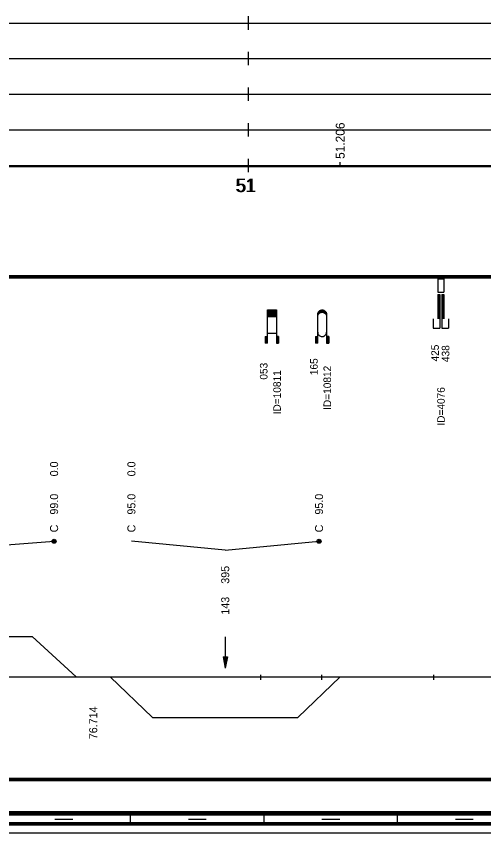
# Model space of a CAD drawing. Extents: x 2 to 10148, y 0 to 380.
# Drawn here: x 5349.3 to 5454.3, y 0 to 183.5 of the extents above; entities that cross this region are included whole.
import ezdxf

# ---------------------------------------------------------------- set-up
doc = ezdxf.new("R2010")
doc.units = 0
for name, color, linetype in [('CARA_S_OBJEKTY', 7, 'Continuous'), ('KRIV1_CARA', 7, 'Continuous'), ('KRIV1_TEXT', 7, 'Continuous'), ('OBJEKTY_TEXT', 7, 'Continuous'), ('OBJEKTY_TVAR', 7, 'Continuous'), ('RAM', 7, 'Continuous'), ('RYCHL_RASTR', 7, 'Continuous'), ('RYCHL_STAN', 7, 'Continuous'), ('STAN_CARA', 7, 'Continuous'), ('STANIC_ZMEN_V', 7, 'Continuous')]:
    doc.layers.add(name, color=color, linetype=linetype)

msp = doc.modelspace()

# ---------------------------------------------------------------- linework, layer by layer
for p, q in [((5404.22, 35.51), (5404.22, 34.32)), ((5417.93, 35.51), (5417.93, 34.32)), ((5443.02, 35.51), (5443.02, 34.32))]:
    msp.add_line(p, q)
at = {"layer": 'CARA_S_OBJEKTY'}
for p, q in [((5128.6, 125.25), (5974.91, 125.25)), ((5128.6, 125), (5974.91, 125)), ((5128.6, 124.75), (5974.91, 124.75))]:
    msp.add_line(p, q, dxfattribs=at)
at = {"layer": 'KRIV1_CARA'}
for p, q in [((5309.27, 44.11), (5352.87, 44.11)), ((5352.87, 44.11), (5362.77, 35)), ((5128.6, 35), (5974.91, 35)), ((5370.44, 35), (5379.94, 25.89)), ((5412.59, 25.89), (5422.09, 35)), ((5379.94, 25.89), (5412.59, 25.89))]:
    msp.add_line(p, q, dxfattribs=at)
at = {"layer": 'KRIV1_TEXT'}
for p, q in [((5331.07, 63.5), (5357.82, 65.5)), ((5396.27, 63.5), (5375.19, 65.5)), ((5396.27, 63.5), (5417.34, 65.5)), ((5396.27, 44), (5396.27, 42.2)), ((5396.27, 42.2), (5396.27, 40)), ((5395.77, 39.5), (5396.27, 37)), ((5395.77, 39.5), (5396.77, 39.5)), ((5395.87, 39.5), (5396.27, 37.5)), ((5395.97, 39.5), (5396.27, 38)), ((5396.07, 39.5), (5396.27, 38.5)), ((5396.17, 39.5), (5396.27, 39)), ((5396.27, 40), (5396.27, 37)), ((5396.77, 39.5), (5396.27, 37)), ((5396.67, 39.5), (5396.27, 37.5)), ((5396.57, 39.5), (5396.27, 38)), ((5396.47, 39.5), (5396.27, 38.5)), ((5396.37, 39.5), (5396.27, 39)), ((5396.27, 39.5), (5396.27, 39.5)), ((5396.27, 39.5), (5396.27, 39.5))]:
    msp.add_line(p, q, dxfattribs=at)
for centre, radius in [((5357.82, 65.5), 0.45), ((5357.82, 65.5), 0.3), ((5357.82, 65.5), 0.15), ((5417.34, 65.5), 0.45), ((5417.34, 65.5), 0.3), ((5417.34, 65.5), 0.15)]:
    msp.add_circle(centre, radius, dxfattribs=at)
at = {"layer": 'OBJEKTY_TVAR'}
for p, q in [((5444.03, 124.5), (5444.03, 121.5)), ((5444.03, 124.5), (5445.34, 124.5)), ((5445.34, 124.5), (5445.34, 121.5)), ((5444.03, 121.5), (5445.34, 121.5)), ((5444.03, 121), (5444.03, 115.5)), ((5444.03, 121), (5444.46, 121)), ((5444.24, 121), (5444.24, 115.5)), ((5444.46, 121), (5444.46, 115.5)), ((5444.91, 121), (5444.91, 115.5)), ((5444.91, 121), (5445.34, 121)), ((5445.12, 121), (5445.12, 115.5)), ((5445.34, 121), (5445.34, 115.5)), ((5405.76, 110), (5405.76, 117.5)), ((5405.76, 117.5), (5407.76, 117.5)), ((5405.76, 117.45), (5407.76, 117.45)), ((5407.76, 117.5), (5407.76, 110)), ((5417.68, 117.43), (5417.8, 117.47)), ((5417.73, 117.45), (5418.35, 117.45)), ((5417.8, 117.47), (5417.94, 117.49)), ((5417.94, 117.49), (5418.05, 117.5)), ((5418.05, 117.5), (5418.18, 117.49)), ((5418.18, 117.49), (5418.31, 117.46)), ((5418.31, 117.46), (5418.42, 117.43)), ((5405.76, 117.4), (5407.76, 117.4)), ((5405.76, 117.35), (5407.76, 117.35)), ((5405.76, 117.3), (5407.76, 117.3)), ((5405.76, 117.25), (5407.76, 117.25)), ((5405.76, 117.2), (5407.76, 117.2)), ((5405.76, 117.15), (5407.76, 117.15)), ((5405.76, 117.1), (5407.76, 117.1)), ((5405.76, 117.05), (5407.76, 117.05)), ((5405.76, 117), (5407.76, 117)), ((5405.76, 116.95), (5407.76, 116.95)), ((5405.76, 116.9), (5407.76, 116.9)), ((5405.76, 116.85), (5407.76, 116.85)), ((5405.76, 116.8), (5407.76, 116.8)), ((5405.76, 116.75), (5407.76, 116.75)), ((5405.76, 116.7), (5407.76, 116.7)), ((5405.76, 116.65), (5407.76, 116.65)), ((5405.76, 116.6), (5407.76, 116.6)), ((5405.76, 116.55), (5407.76, 116.55)), ((5405.76, 116.5), (5407.76, 116.5)), ((5405.76, 116.45), (5407.76, 116.45)), ((5405.76, 116.4), (5407.76, 116.4)), ((5405.76, 116.35), (5407.76, 116.35)), ((5405.76, 116.3), (5407.76, 116.3)), ((5405.76, 116.25), (5407.76, 116.25)), ((5405.76, 116.2), (5407.76, 116.2)), ((5405.76, 116.15), (5407.76, 116.15)), ((5405.76, 116.1), (5407.76, 116.1)), ((5405.76, 116.05), (5407.76, 116.05)), ((5417.04, 116.5), (5417.05, 116.65)), ((5417.04, 116.55), (5417.22, 116.55)), ((5417.04, 110), (5417.04, 116.5)), ((5417.04, 116.5), (5417.19, 116.5)), ((5417.04, 116.45), (5417.16, 116.45)), ((5417.04, 116.4), (5417.13, 116.4)), ((5417.04, 116.35), (5417.11, 116.35)), ((5417.04, 116.3), (5417.09, 116.3)), ((5417.04, 116.25), (5417.08, 116.25)), ((5417.04, 116.2), (5417.07, 116.2)), ((5417.04, 116.15), (5417.06, 116.15)), ((5417.04, 115.98), (5417.05, 116.13)), ((5417.04, 116.1), (5417.05, 116.1)), ((5417.05, 116.65), (5417.09, 116.81)), ((5417.05, 116.65), (5417.3, 116.65)), ((5417.05, 116.6), (5417.26, 116.6)), ((5417.05, 116.13), (5417.09, 116.28)), ((5417.06, 116.7), (5417.35, 116.7)), ((5417.07, 116.75), (5417.41, 116.75)), ((5417.09, 116.81), (5417.15, 116.95)), ((5417.09, 116.8), (5417.47, 116.8)), ((5417.09, 116.28), (5417.15, 116.43)), ((5417.1, 116.85), (5417.55, 116.85)), ((5417.12, 116.9), (5417.66, 116.9)), ((5417.15, 116.95), (5417.21, 117.06)), ((5417.15, 116.95), (5417.81, 116.95)), ((5417.15, 116.43), (5417.21, 116.53)), ((5417.17, 117), (5418.91, 117)), ((5417.2, 117.05), (5418.88, 117.05)), ((5417.21, 117.06), (5417.3, 117.18)), ((5417.21, 116.53), (5417.3, 116.65)), ((5417.24, 117.1), (5418.84, 117.1)), ((5417.28, 117.15), (5418.8, 117.15)), ((5417.3, 117.18), (5417.39, 117.26)), ((5417.3, 116.65), (5417.39, 116.74)), ((5417.33, 117.2), (5418.75, 117.2)), ((5417.38, 117.25), (5418.7, 117.25)), ((5417.39, 117.26), (5417.52, 117.35)), ((5417.39, 116.74), (5417.52, 116.83)), ((5417.44, 117.3), (5418.64, 117.3)), ((5417.51, 117.35), (5418.57, 117.35)), ((5417.52, 117.35), (5417.65, 117.42)), ((5417.52, 116.83), (5417.65, 116.9)), ((5417.6, 117.4), (5418.48, 117.4)), ((5417.65, 117.42), (5417.68, 117.43)), ((5417.65, 116.9), (5417.68, 116.91)), ((5417.68, 116.91), (5417.8, 116.95)), ((5417.8, 116.95), (5417.94, 116.97)), ((5417.94, 116.97), (5418.05, 116.98)), ((5418.05, 116.98), (5418.18, 116.97)), ((5418.18, 116.97), (5418.31, 116.94)), ((5418.27, 116.95), (5418.93, 116.95)), ((5418.31, 116.94), (5418.42, 116.9)), ((5418.42, 117.43), (5418.53, 117.37)), ((5418.42, 116.9), (5418.53, 116.85)), ((5418.42, 116.9), (5418.96, 116.9)), ((5418.53, 117.37), (5418.6, 117.32)), ((5418.53, 116.85), (5418.98, 116.85)), ((5418.53, 116.85), (5418.6, 116.8)), ((5418.6, 117.32), (5418.75, 117.21)), ((5418.6, 116.8), (5418.75, 116.68)), ((5418.61, 116.8), (5418.99, 116.8)), ((5418.67, 116.75), (5419.01, 116.75)), ((5418.73, 116.7), (5419.02, 116.7)), ((5418.75, 117.21), (5418.83, 117.11)), ((5418.75, 116.68), (5418.83, 116.59)), ((5418.78, 116.65), (5419.03, 116.65)), ((5418.82, 116.6), (5419.03, 116.6)), ((5418.83, 117.11), (5418.92, 116.98)), ((5418.83, 116.59), (5418.92, 116.46)), ((5418.86, 116.55), (5419.04, 116.55)), ((5418.89, 116.5), (5419.04, 116.5)), ((5418.92, 116.98), (5418.96, 116.89)), ((5418.92, 116.46), (5418.96, 116.37)), ((5418.92, 116.45), (5419.04, 116.45)), ((5418.95, 116.4), (5419.04, 116.4)), ((5418.96, 116.89), (5419, 116.77)), ((5418.96, 116.37), (5419, 116.24)), ((5418.97, 116.35), (5419.04, 116.35)), ((5418.99, 116.3), (5419.04, 116.3)), ((5419, 116.77), (5419.03, 116.65)), ((5419, 116.25), (5419.04, 116.25)), ((5419, 116.24), (5419.03, 116.13)), ((5419.01, 116.2), (5419.04, 116.2)), ((5419.02, 116.15), (5419.04, 116.15)), ((5419.03, 116.65), (5419.04, 116.56)), ((5419.03, 116.13), (5419.04, 116.03)), ((5419.03, 116.1), (5419.04, 116.1)), ((5419.04, 116.56), (5419.04, 116.5)), ((5419.04, 116.5), (5419.04, 110)), ((5419.04, 116.03), (5419.04, 115.98)), ((5442.96, 115.5), (5442.96, 113.4)), ((5444.46, 115.5), (5444.46, 113.4)), ((5444.91, 115.5), (5444.91, 113.4)), ((5446.41, 115.5), (5446.41, 113.4)), ((5405.76, 112.31), (5407.76, 112.31)), ((5417.04, 112.5), (5417.05, 112.35)), ((5417.05, 112.35), (5417.09, 112.2)), ((5417.09, 112.2), (5417.15, 112.05)), ((5417.15, 112.05), (5417.21, 111.95)), ((5417.21, 111.95), (5417.3, 111.83)), ((5418.83, 111.9), (5418.92, 112.02)), ((5418.92, 112.02), (5418.96, 112.11)), ((5418.96, 112.11), (5419, 112.24)), ((5419, 112.24), (5419.03, 112.35)), ((5419.03, 112.35), (5419.04, 112.45)), ((5419.04, 112.45), (5419.04, 112.5)), ((5442.96, 113.4), (5444.46, 113.4)), ((5444.91, 113.4), (5446.41, 113.4)), ((5405.26, 111.5), (5405.76, 111.5)), ((5405.26, 111.5), (5405.26, 110)), ((5405.31, 111.5), (5405.31, 110)), ((5405.36, 111.5), (5405.36, 110)), ((5405.41, 111.5), (5405.41, 110)), ((5405.46, 111.5), (5405.46, 110)), ((5405.51, 111.5), (5405.51, 110)), ((5405.56, 111.5), (5405.56, 110)), ((5405.61, 111.5), (5405.61, 110)), ((5405.66, 111.5), (5405.66, 110)), ((5405.71, 111.5), (5405.71, 110)), ((5408.26, 111.5), (5407.76, 111.5)), ((5407.81, 111.5), (5407.81, 110)), ((5407.86, 111.5), (5407.86, 110)), ((5407.91, 111.5), (5407.91, 110)), ((5407.96, 111.5), (5407.96, 110)), ((5408.01, 111.5), (5408.01, 110)), ((5408.06, 111.5), (5408.06, 110)), ((5408.11, 111.5), (5408.11, 110)), ((5408.16, 111.5), (5408.16, 110)), ((5408.21, 111.5), (5408.21, 110)), ((5408.26, 111.5), (5408.26, 110)), ((5416.54, 111.5), (5417.04, 111.5)), ((5416.54, 111.5), (5416.54, 110)), ((5416.59, 111.5), (5416.59, 110)), ((5416.64, 111.5), (5416.64, 110)), ((5416.69, 111.5), (5416.69, 110)), ((5416.74, 111.5), (5416.74, 110)), ((5416.79, 111.5), (5416.79, 110)), ((5416.84, 111.5), (5416.84, 110)), ((5416.89, 111.5), (5416.89, 110)), ((5416.94, 111.5), (5416.94, 110)), ((5416.99, 111.5), (5416.99, 110)), ((5417.3, 111.83), (5417.39, 111.74)), ((5417.39, 111.74), (5417.52, 111.65)), ((5417.52, 111.65), (5417.65, 111.58)), ((5417.65, 111.58), (5417.68, 111.57)), ((5417.68, 111.57), (5417.8, 111.53)), ((5417.8, 111.53), (5417.94, 111.51)), ((5417.94, 111.51), (5418.05, 111.5)), ((5418.05, 111.5), (5418.18, 111.51)), ((5418.18, 111.51), (5418.31, 111.54)), ((5418.31, 111.54), (5418.42, 111.58)), ((5418.42, 111.58), (5418.53, 111.63)), ((5418.53, 111.63), (5418.6, 111.68)), ((5418.6, 111.68), (5418.75, 111.8)), ((5418.75, 111.8), (5418.83, 111.9)), ((5419.54, 111.5), (5419.04, 111.5)), ((5419.09, 111.5), (5419.09, 110)), ((5419.14, 111.5), (5419.14, 110)), ((5419.19, 111.5), (5419.19, 110)), ((5419.24, 111.5), (5419.24, 110)), ((5419.29, 111.5), (5419.29, 110)), ((5419.34, 111.5), (5419.34, 110)), ((5419.39, 111.5), (5419.39, 110)), ((5419.44, 111.5), (5419.44, 110)), ((5419.49, 111.5), (5419.49, 110)), ((5419.54, 111.5), (5419.54, 110)), ((5405.76, 110), (5405.26, 110)), ((5407.76, 110), (5408.26, 110)), ((5417.04, 110), (5416.54, 110)), ((5419.04, 110), (5419.54, 110))]:
    msp.add_line(p, q, dxfattribs=at)
at = {"layer": 'RAM'}
for p, q in [((5128.6, 4.75), (5974.91, 4.75)), ((5128.6, 4.5), (5974.91, 4.5)), ((5128.6, 4.25), (5974.91, 4.25)), ((5128.6, 4), (5974.91, 4)), ((5375, 2), (5375, 4)), ((5405, 2), (5405, 4)), ((5435, 2), (5435, 4)), ((5128.6, 2.25), (5974.91, 2.25)), ((5128.6, 2), (5974.91, 2)), ((5358, 3), (5362, 3)), ((5388, 3), (5392, 3)), ((5418, 3), (5422, 3)), ((5448, 3), (5452, 3)), ((5128.6, 1.75), (5974.91, 1.75)), ((5128.6, 0), (5974.91, 0))]:
    msp.add_line(p, q, dxfattribs=at)
at = {"layer": 'RYCHL_RASTR'}
for p, q in [((5401.49, 180.5), (5401.49, 183.5)), ((5122.54, 182), (5974.32, 182)), ((5401.49, 172.5), (5401.49, 175.5)), ((5122.71, 174), (5974.23, 174)), ((5401.49, 164.5), (5401.49, 167.5)), ((5122.69, 166), (5974.36, 166)), ((5122.67, 158), (5974.55, 158)), ((5401.49, 156.5), (5401.49, 159.5)), ((5401.49, 148.5), (5401.49, 151.5)), ((5128.6, 150), (5974.91, 150)), ((5128.6, 149.75), (5974.91, 149.75))]:
    msp.add_line(p, q, dxfattribs=at)
at = {"layer": 'STAN_CARA'}
for p, q in [((5302.99, 12.25), (5799.99, 12.25)), ((5302.99, 12), (5799.99, 12)), ((5302.99, 12), (5799.99, 12)), ((5302.99, 11.75), (5799.99, 11.75))]:
    msp.add_line(p, q, dxfattribs=at)
at = {"layer": 'STANIC_ZMEN_V'}
msp.add_line((5422.09, 150), (5422.09, 150.75), dxfattribs=at)

# ---------------------------------------------------------------- texts
at = {"layer": 'KRIV1_TEXT'}
for s, p in [('0.0', (5358.72, 80.1)), ('0.0', (5376.09, 80.1)), ('99.0', (5358.72, 71.5)), ('95.0', (5376.09, 71.5)), ('95.0', (5418.24, 71.5)), ('C', (5358.72, 67.5)), ('C', (5376.09, 67.5)), ('C', (5418.24, 67.5)), ('395', (5397.17, 55.95)), ('143', (5397.17, 49)), ('76.714', (5367.51, 21))]:
    msp.add_text(s, height=1.8, rotation=90, dxfattribs=at).set_placement(p)
at = {"layer": 'OBJEKTY_TEXT'}
for s, p in [('425', (5444.26, 105.91)), ('438', (5446.62, 105.78)), ('165', (5417.04, 102.83)), ('053', (5405.76, 101.83)), ('ID=10812', (5420.04, 95.03)), ('ID=10811', (5408.76, 94.03)), ('ID=4076', (5445.59, 91.49))]:
    msp.add_text(s, height=1.7, rotation=90, dxfattribs=at).set_placement(p)
at = {"layer": 'RYCHL_STAN'}
for p in [(5398.55, 144), (5398.8, 144)]:
    msp.add_text('51', height=3, dxfattribs=at).set_placement(p)
at = {"layer": 'STANIC_ZMEN_V'}
msp.add_text('51.206', height=2, rotation=90, dxfattribs=at).set_placement((5423.09, 151.45))

doc.saveas('drawing.dxf')
